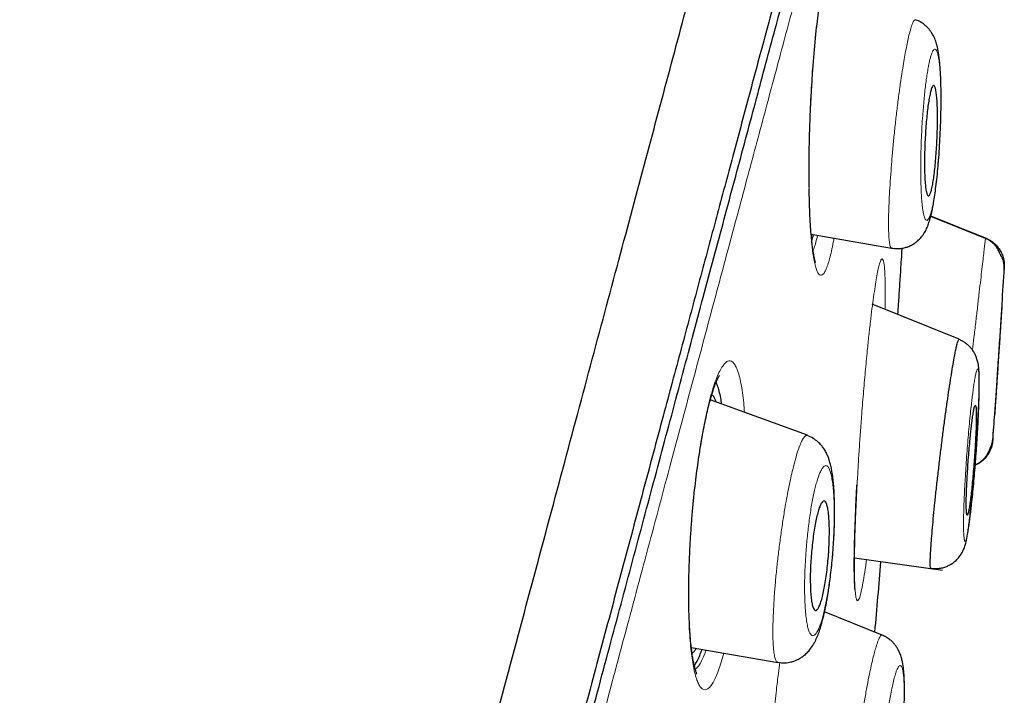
# Model space of a CAD drawing. Header units: millimetres. Extents: x 8 to 846, y 12 to 2113.
# Tile 513 of 515: x 819 to 836, y 1859 to 1870. Entities that reach past the tile are written whole.
import ezdxf

# ---------------------------------------------------------------- set-up
doc = ezdxf.new("R2010")
doc.units = ezdxf.units.MM

msp = doc.modelspace()

# ---------------------------------------------------------------- linework, layer by layer
at = {"color": 7, "linetype": 'Continuous', "lineweight": 30}
for p, q in [((835.317, 1866.644), (834.406, 1867.012)), ((832.415, 1866.718), (833.754, 1866.482)), ((834.879, 1864.967), (833.431, 1865.552)), ((832.352, 1863.37), (830.737, 1863.958)), ((833.134, 1861.33), (834.603, 1861.124)), ((833.596, 1860.047), (832.639, 1860.433)), ((830.421, 1859.842), (831.86, 1859.588))]:
    msp.add_line(p, q, dxfattribs=at)
at = {"color": 8, "linetype": 'Continuous', "lineweight": 0}
msp.add_line((834.408, 1867.02), (835.316, 1866.653), dxfattribs=at)
at = {"color": 8, "linetype": 'Continuous', "lineweight": 0, "flags": 128}
for points in [[(832.382, 1867.497), (832.383, 1867.49), (832.381, 1867.461)], [(833.179, 1862.54), (833.179, 1862.56), (833.178, 1862.562)], [(830.398, 1860.106), (830.399, 1860.087), (830.394, 1860.047)]]:
    msp.add_lwpolyline(points, dxfattribs=at)
at = {"color": 7, "linetype": 'Continuous', "lineweight": 30}
for radius, start, end in [(221.7, 356.42076, 356.57837), (221.7, 355.83524, 355.94748), (220, 354.96867, 355.27486)]:
    msp.add_arc((614.324, 1879.391), radius, start, end, dxfattribs=at)
for points, knots in [([(806.523, 1781.597), (806.671, 1782.151), (806.969, 1783.26), (807.441, 1785.022), (807.932, 1786.854), (808.442, 1788.759), (808.97, 1790.73), (809.515, 1792.765), (810.076, 1794.859), (810.652, 1797.008), (811.242, 1799.21), (811.845, 1801.459), (812.46, 1803.753), (813.085, 1806.086), (813.719, 1808.454), (814.362, 1810.852), (815.012, 1813.277), (815.667, 1815.722), (816.327, 1818.185), (816.99, 1820.66), (817.655, 1823.142), (818.321, 1825.628), (818.987, 1828.113), (819.651, 1830.591), (820.312, 1833.058), (820.969, 1835.51), (821.621, 1837.942), (822.266, 1840.349), (822.903, 1842.727), (823.531, 1845.072), (824.149, 1847.379), (824.756, 1849.643), (825.35, 1851.861), (825.931, 1854.028), (826.497, 1856.141), (827.047, 1858.195), (827.581, 1860.187), (828.097, 1862.114), (828.595, 1863.97), (829.073, 1865.754), (829.53, 1867.459), (829.965, 1869.085), (830.379, 1870.628), (830.769, 1872.085), (831.136, 1873.455), (831.479, 1874.735), (831.797, 1875.922), (832.09, 1877.013), (832.356, 1878.006), (832.595, 1878.898), (832.807, 1879.689), (832.991, 1880.377), (833.148, 1880.962), (833.276, 1881.442), (833.377, 1881.819), (833.448, 1882.083), (833.487, 1882.229), (833.493, 1882.249), (833.494, 1882.254)], [0, 0, 0, 0, 0.018042, 0.036084, 0.054125, 0.072166, 0.090206, 0.108247, 0.126288, 0.144329, 0.162369, 0.180411, 0.198454, 0.216495, 0.234536, 0.252576, 0.270617, 0.288657, 0.306697, 0.324738, 0.342779, 0.360821, 0.378863, 0.396905, 0.414946, 0.432988, 0.451029, 0.46907, 0.487111, 0.505152, 0.523194, 0.541236, 0.559277, 0.577318, 0.595359, 0.6134, 0.631441, 0.649482, 0.667522, 0.685564, 0.703605, 0.721646, 0.739687, 0.757729, 0.775771, 0.793813, 0.811856, 0.829898, 0.847941, 0.865983, 0.884024, 0.902063, 0.920103, 0.938143, 0.956182, 0.974222, 0.992264, 1, 1, 1, 1]), ([(834.323, 1879.997), (834.321, 1879.991), (834.318, 1879.981), (834.295, 1879.894), (834.259, 1879.756), (834.207, 1879.561), (834.14, 1879.311), (834.059, 1879.007), (833.966, 1878.659), (833.862, 1878.274), (833.75, 1877.858), (833.627, 1877.398), (833.492, 1876.896), (833.346, 1876.351), (833.183, 1875.743), (833.002, 1875.068), (832.802, 1874.322), (832.589, 1873.528), (832.364, 1872.687), (832.126, 1871.799), (831.875, 1870.862), (831.618, 1869.906), (831.358, 1868.935), (831.096, 1867.956), (830.824, 1866.942), (830.544, 1865.894), (830.253, 1864.811), (829.945, 1863.661), (829.619, 1862.443), (829.274, 1861.154), (828.919, 1859.829), (828.555, 1858.469), (828.182, 1857.073), (827.798, 1855.639), (827.415, 1854.212), (827.036, 1852.798), (826.663, 1851.406), (826.284, 1849.994), (825.9, 1848.564), (825.512, 1847.115), (825.107, 1845.604), (824.686, 1844.032), (824.248, 1842.398), (823.806, 1840.745), (823.359, 1839.075), (822.907, 1837.387), (822.449, 1835.679), (822, 1834.004), (821.561, 1832.367), (821.135, 1830.775), (820.707, 1829.182), (820.28, 1827.587), (819.851, 1825.989), (819.41, 1824.343), (818.957, 1822.652), (818.492, 1820.915), (818.028, 1819.181), (817.564, 1817.448), (817.101, 1815.717), (816.638, 1813.99), (816.191, 1812.32), (815.759, 1810.712), (815.345, 1809.167), (814.935, 1807.638), (814.529, 1806.125), (814.128, 1804.628), (813.719, 1803.102), (813.303, 1801.549), (812.881, 1799.973), (812.465, 1798.42), (812.055, 1796.89), (811.651, 1795.381), (811.255, 1793.901), (810.877, 1792.492), (810.52, 1791.158), (810.18, 1789.893), (809.849, 1788.658), (809.526, 1787.454), (809.211, 1786.279), (808.895, 1785.101), (808.58, 1783.923), (808.266, 1782.75), (807.963, 1781.617), (807.67, 1780.524), (807.388, 1779.47), (807.118, 1778.46), (806.867, 1777.524), (806.635, 1776.661), (806.421, 1775.864), (806.219, 1775.109), (806.027, 1774.395), (805.847, 1773.722), (805.673, 1773.071), (805.506, 1772.447), (805.347, 1771.856), (805.203, 1771.317), (805.073, 1770.83), (804.956, 1770.395), (804.854, 1770.014), (804.769, 1769.696), (804.699, 1769.436), (804.644, 1769.23), (804.601, 1769.069), (804.57, 1768.955), (804.552, 1768.888), (804.55, 1768.879), (804.549, 1768.875)], [0, 0, 0, 0, 0.010049, 0.020092, 0.030139, 0.040198, 0.050281, 0.060395, 0.070493, 0.079701, 0.088876, 0.098025, 0.107154, 0.116271, 0.125383, 0.135467, 0.145515, 0.155536, 0.165541, 0.175538, 0.185536, 0.195595, 0.204811, 0.214007, 0.223192, 0.232373, 0.241556, 0.25075, 0.260749, 0.270734, 0.280716, 0.290705, 0.300709, 0.310738, 0.320848, 0.330098, 0.339316, 0.34851, 0.357688, 0.366857, 0.376027, 0.385997, 0.395957, 0.405919, 0.415892, 0.425888, 0.435918, 0.446015, 0.455251, 0.464458, 0.473647, 0.482824, 0.491999, 0.501182, 0.511156, 0.521127, 0.531108, 0.541108, 0.55114, 0.561215, 0.5713, 0.580505, 0.589683, 0.598841, 0.607987, 0.617131, 0.62628, 0.636271, 0.646263, 0.656267, 0.666292, 0.676349, 0.686449, 0.696503, 0.705673, 0.714826, 0.723968, 0.733107, 0.742251, 0.751406, 0.761395, 0.771392, 0.781406, 0.791447, 0.801525, 0.811649, 0.821711, 0.830884, 0.84004, 0.849185, 0.858328, 0.867474, 0.876632, 0.886667, 0.896688, 0.906703, 0.916722, 0.926755, 0.936809, 0.946838, 0.956005, 0.965164, 0.974323, 0.983488, 0.992666, 1, 1, 1, 1]), ([(819.562, 1824.397), (819.743, 1825.071), (820.103, 1826.416), (820.643, 1828.43), (821.18, 1830.436), (821.716, 1832.436), (822.25, 1834.428), (822.771, 1836.371), (823.277, 1838.261), (823.769, 1840.096), (824.255, 1841.912), (824.737, 1843.711), (825.222, 1845.519), (825.707, 1847.331), (826.192, 1849.141), (826.669, 1850.92), (827.137, 1852.668), (827.597, 1854.384), (828.039, 1856.03), (828.46, 1857.605), (828.863, 1859.108), (829.254, 1860.568), (829.634, 1861.987), (830.008, 1863.383), (830.375, 1864.754), (830.734, 1866.093), (831.079, 1867.379), (831.409, 1868.611), (831.725, 1869.787), (832.018, 1870.883), (832.29, 1871.899), (832.541, 1872.836), (832.777, 1873.716), (832.996, 1874.537), (833.204, 1875.311), (833.398, 1876.033), (833.576, 1876.699), (833.737, 1877.296), (833.879, 1877.824), (834.002, 1878.282), (834.104, 1878.662), (834.185, 1878.966), (834.246, 1879.198), (834.291, 1879.367), (834.316, 1879.46), (834.326, 1879.5), (834.323, 1879.489), (834.323, 1879.488)], [0, 0, 0, 0, 0.0233486, 0.0466391, 0.069907, 0.0931883, 0.1165184, 0.1399063, 0.1619223, 0.1839186, 0.2059244, 0.2279687, 0.2500803, 0.2732754, 0.2964637, 0.3196781, 0.3429516, 0.3663165, 0.3897571, 0.4118126, 0.4338393, 0.4558631, 0.4779103, 0.5000069, 0.5231727, 0.5463508, 0.5695709, 0.5928625, 0.6162553, 0.6396784, 0.6616968, 0.6836915, 0.7056871, 0.7277083, 0.7497798, 0.7729355, 0.7961264, 0.8193817, 0.8427306, 0.8662021, 0.8897118, 0.9117683, 0.9337532, 0.9556909, 0.9776061, 0.9995236, 1, 1, 1, 1]), ([(832.382, 1867.497), (832.381, 1867.581), (832.379, 1867.748), (832.381, 1868.009), (832.386, 1868.268), (832.394, 1868.525), (832.403, 1868.775), (832.415, 1869.017), (832.429, 1869.248), (832.445, 1869.49), (832.465, 1869.738), (832.488, 1869.985), (832.512, 1870.207), (832.536, 1870.404), (832.559, 1870.577), (832.581, 1870.726), (832.602, 1870.853), (832.622, 1870.962), (832.644, 1871.067), (832.666, 1871.164), (832.685, 1871.232), (832.698, 1871.272), (832.706, 1871.296), (832.712, 1871.313), (832.718, 1871.326), (832.717, 1871.325), (832.716, 1871.325)], [0, 0, 0, 0, 0.058336, 0.114968, 0.169865, 0.222975, 0.274244, 0.323631, 0.371118, 0.416712, 0.474623, 0.529414, 0.581078, 0.629578, 0.674873, 0.716936, 0.755757, 0.791348, 0.824789, 0.872299, 0.916595, 0.937518, 0.957629, 0.976936, 0.995789, 1, 1, 1, 1]), ([(833.754, 1866.483), (833.781, 1866.48), (833.833, 1866.473), (833.909, 1866.478), (833.978, 1866.491), (834.043, 1866.513), (834.1, 1866.541), (834.15, 1866.574), (834.197, 1866.611), (834.241, 1866.656), (834.289, 1866.718), (834.33, 1866.791), (834.363, 1866.868), (834.387, 1866.943), (834.406, 1867.013), (834.421, 1867.075), (834.437, 1867.151), (834.454, 1867.246), (834.473, 1867.366), (834.492, 1867.507), (834.511, 1867.669), (834.528, 1867.848), (834.543, 1868.042), (834.557, 1868.248), (834.566, 1868.438), (834.572, 1868.608), (834.576, 1868.752), (834.578, 1868.908), (834.577, 1869.063), (834.575, 1869.209), (834.571, 1869.325), (834.566, 1869.419), (834.56, 1869.508), (834.552, 1869.597), (834.542, 1869.683), (834.529, 1869.766), (834.512, 1869.846), (834.49, 1869.924), (834.458, 1870.004), (834.42, 1870.069), (834.387, 1870.114), (834.355, 1870.151), (834.309, 1870.195), (834.246, 1870.244), (834.185, 1870.27), (834.154, 1870.283)], [0, 0, 0, 0, 0.015841, 0.030808, 0.044583, 0.056919, 0.070847, 0.082256, 0.093065, 0.108538, 0.123321, 0.147928, 0.17353, 0.197892, 0.219374, 0.23899, 0.260021, 0.287702, 0.318049, 0.35099, 0.38547, 0.421226, 0.458316, 0.496779, 0.536663, 0.564092, 0.592058, 0.618985, 0.655335, 0.686923, 0.713788, 0.735951, 0.75663, 0.782791, 0.807649, 0.83332, 0.85935, 0.885556, 0.911844, 0.927692, 0.94105, 0.951869, 0.960857, 0.979744, 1, 1, 1, 1]), ([(834.302, 1867.982), (834.303, 1868.044), (834.305, 1868.155), (834.313, 1868.323), (834.322, 1868.474), (834.334, 1868.619), (834.348, 1868.754), (834.363, 1868.875), (834.38, 1868.981), (834.397, 1869.068), (834.415, 1869.135), (834.433, 1869.177), (834.451, 1869.194), (834.468, 1869.184), (834.483, 1869.148), (834.495, 1869.084), (834.506, 1868.996), (834.513, 1868.887), (834.517, 1868.759), (834.519, 1868.618), (834.516, 1868.468), (834.511, 1868.314), (834.503, 1868.16), (834.493, 1868.01), (834.48, 1867.869), (834.466, 1867.739), (834.45, 1867.623), (834.433, 1867.524), (834.415, 1867.444), (834.397, 1867.387), (834.379, 1867.354), (834.362, 1867.347), (834.346, 1867.367), (834.332, 1867.414), (834.32, 1867.487), (834.31, 1867.583), (834.304, 1867.7), (834.301, 1867.834), (834.302, 1867.933), (834.302, 1867.982)], [0, 0, 0, 0, 0.033628, 0.060335, 0.08704, 0.113097, 0.139152, 0.164893, 0.190632, 0.216527, 0.242421, 0.268899, 0.295378, 0.322625, 0.349875, 0.37772, 0.405569, 0.433554, 0.461541, 0.48916, 0.516779, 0.543714, 0.570648, 0.596881, 0.623112, 0.648907, 0.674699, 0.700497, 0.726294, 0.752556, 0.778819, 0.805825, 0.832836, 0.860531, 0.888231, 0.916177, 0.944125, 0.972062, 1, 1, 1, 1]), ([(832.488, 1866.247), (832.488, 1866.246), (832.489, 1866.245), (832.486, 1866.252), (832.483, 1866.261), (832.478, 1866.277), (832.472, 1866.301), (832.464, 1866.338), (832.454, 1866.391), (832.442, 1866.465), (832.43, 1866.562), (832.418, 1866.685), (832.406, 1866.837), (832.396, 1866.999), (832.389, 1867.164), (832.385, 1867.313), (832.383, 1867.419), (832.382, 1867.469)], [0, 0, 0, 0, 0.005036, 0.024164, 0.048519, 0.078599, 0.121448, 0.172403, 0.240247, 0.31878, 0.408109, 0.508295, 0.619317, 0.741036, 0.828017, 0.919525, 1, 1, 1, 1]), ([(832.426, 1866.602), (832.426, 1866.602), (832.435, 1866.632), (832.444, 1866.672), (832.453, 1866.711)], [0, 0, 0, 0, 0.002547, 1, 1, 1, 1]), ([(835.316, 1866.653), (835.339, 1866.642), (835.385, 1866.621), (835.448, 1866.576), (835.506, 1866.521), (835.554, 1866.457), (835.591, 1866.386), (835.616, 1866.311), (835.63, 1866.235), (835.629, 1866.184), (835.628, 1866.159)], [0, 0, 0, 0, 0.119672, 0.243799, 0.371083, 0.500005, 0.628927, 0.756208, 0.880332, 1, 1, 1, 1]), ([(835.627, 1866.132), (835.627, 1866.154), (835.628, 1866.194), (835.62, 1866.249), (835.608, 1866.291), (835.596, 1866.322), (835.587, 1866.338), (835.582, 1866.342), (835.577, 1866.351), (835.574, 1866.356), (835.571, 1866.362), (835.566, 1866.371), (835.558, 1866.388), (835.548, 1866.412), (835.534, 1866.442), (835.52, 1866.471), (835.498, 1866.507), (835.466, 1866.545), (835.425, 1866.582), (835.375, 1866.618), (835.336, 1866.635), (835.316, 1866.644)], [0, 0, 0, 0, 0.084891, 0.158275, 0.219751, 0.270502, 0.313913, 0.350215, 0.363969, 0.370335, 0.376679, 0.390286, 0.406623, 0.451311, 0.515332, 0.598583, 0.680912, 0.759142, 0.836495, 0.915983, 1, 1, 1, 1]), ([(833.859, 1865.379), (833.863, 1865.438), (833.873, 1865.592), (833.889, 1865.839), (833.909, 1866.145), (833.923, 1866.364), (833.93, 1866.478), (833.931, 1866.483)], [0, 0, 0, 0, 0.152683, 0.400752, 0.651713, 0.984866, 1, 1, 1, 1]), ([(835.628, 1866.159), (835.628, 1866.158), (835.628, 1866.155), (835.627, 1866.136), (835.626, 1866.13)], [0, 0, 0, 0, 0.700626, 1, 1, 1, 1]), ([(835.626, 1866.13), (835.627, 1866.136), (835.628, 1866.155), (835.628, 1866.158), (835.628, 1866.159)], [0, 0, 0, 0, 0.299123, 1, 1, 1, 1]), ([(835.591, 1865.55), (835.591, 1865.551), (835.591, 1865.555), (835.59, 1865.539), (835.588, 1865.502), (835.584, 1865.439), (835.58, 1865.38), (835.578, 1865.35)], [0, 0, 0, 0, 0.013234, 0.256393, 0.506739, 0.749861, 1, 1, 1, 1]), ([(835.578, 1865.35), (835.576, 1865.328), (835.573, 1865.283), (835.567, 1865.193), (835.559, 1865.076), (835.55, 1864.932), (835.54, 1864.778), (835.529, 1864.622), (835.519, 1864.466), (835.509, 1864.318), (835.5, 1864.177), (835.491, 1864.052), (835.484, 1863.942), (835.478, 1863.853), (835.473, 1863.783), (835.47, 1863.74), (835.469, 1863.719), (835.469, 1863.722), (835.469, 1863.723)], [0, 0, 0, 0, 0.0449235, 0.090412, 0.1595478, 0.2307429, 0.2998329, 0.3709253, 0.4391898, 0.5093814, 0.5764277, 0.64534, 0.7112968, 0.7790951, 0.8445382, 0.9118438, 0.9775711, 1, 1, 1, 1]), ([(834.41, 1861.16), (834.408, 1861.16), (834.402, 1861.158), (834.398, 1861.189), (834.396, 1861.243), (834.398, 1861.31), (834.401, 1861.395), (834.408, 1861.506), (834.419, 1861.65), (834.434, 1861.83), (834.452, 1862.03), (834.474, 1862.248), (834.498, 1862.48), (834.526, 1862.721), (834.555, 1862.967), (834.585, 1863.214), (834.616, 1863.459), (834.648, 1863.698), (834.679, 1863.926), (834.711, 1864.14), (834.741, 1864.336), (834.769, 1864.512), (834.794, 1864.65), (834.814, 1864.756), (834.83, 1864.833), (834.845, 1864.893), (834.859, 1864.939), (834.87, 1864.965), (834.875, 1864.961), (834.876, 1864.96)], [0, 0, 0, 0, 0.024037, 0.06587, 0.097031, 0.128177, 0.159404, 0.190703, 0.232479, 0.274233, 0.315884, 0.357405, 0.398856, 0.440285, 0.481687, 0.523033, 0.564306, 0.605538, 0.646851, 0.68827, 0.729757, 0.771259, 0.812752, 0.843896, 0.875062, 0.906257, 0.937473, 0.979058, 1, 1, 1, 1]), ([(834.409, 1861.156), (834.437, 1861.154), (834.492, 1861.149), (834.57, 1861.158), (834.638, 1861.175), (834.695, 1861.199), (834.742, 1861.224), (834.792, 1861.257), (834.844, 1861.303), (834.892, 1861.361), (834.927, 1861.417), (834.951, 1861.466), (834.968, 1861.511), (834.978, 1861.544), (834.988, 1861.58), (835, 1861.629), (835.014, 1861.7), (835.029, 1861.795), (835.044, 1861.908), (835.06, 1862.037), (835.076, 1862.184), (835.092, 1862.34), (835.106, 1862.492), (835.118, 1862.635), (835.129, 1862.765), (835.137, 1862.88), (835.145, 1862.979), (835.15, 1863.06), (835.155, 1863.125), (835.158, 1863.172), (835.16, 1863.205), (835.162, 1863.234), (835.165, 1863.274), (835.169, 1863.332), (835.175, 1863.41), (835.182, 1863.505), (835.189, 1863.616), (835.196, 1863.741), (835.203, 1863.874), (835.209, 1864.006), (835.212, 1864.127), (835.213, 1864.239), (835.212, 1864.338), (835.209, 1864.423), (835.204, 1864.491), (835.196, 1864.553), (835.184, 1864.607), (835.169, 1864.656), (835.153, 1864.697), (835.136, 1864.732), (835.114, 1864.768), (835.094, 1864.797), (835.067, 1864.831), (835.031, 1864.867), (834.989, 1864.902), (834.937, 1864.937), (834.898, 1864.954), (834.877, 1864.964)], [0, 0, 0, 0, 0.015342, 0.02968, 0.042642, 0.053951, 0.063431, 0.071448, 0.08732, 0.103563, 0.119065, 0.132108, 0.143058, 0.157031, 0.173556, 0.1939, 0.222819, 0.257151, 0.28685, 0.319818, 0.355091, 0.388034, 0.41806, 0.445138, 0.469127, 0.490003, 0.507781, 0.522466, 0.534056, 0.542549, 0.547947, 0.551742, 0.55886, 0.569671, 0.584148, 0.602252, 0.623946, 0.649195, 0.677981, 0.710092, 0.741657, 0.771141, 0.803904, 0.833963, 0.861167, 0.884308, 0.903718, 0.914246, 0.923383, 0.937404, 0.941335, 0.94766, 0.956827, 0.965528, 0.975716, 0.987267, 1, 1, 1, 1]), ([(830.398, 1860.105), (830.394, 1860.159), (830.388, 1860.265), (830.382, 1860.436), (830.378, 1860.64), (830.379, 1860.878), (830.384, 1861.149), (830.395, 1861.418), (830.409, 1861.681), (830.427, 1861.935), (830.447, 1862.178), (830.47, 1862.408), (830.495, 1862.624), (830.521, 1862.825), (830.55, 1863.029), (830.582, 1863.231), (830.616, 1863.425), (830.649, 1863.592), (830.681, 1863.738), (830.711, 1863.865), (830.745, 1863.992), (830.782, 1864.113), (830.82, 1864.219), (830.854, 1864.299), (830.874, 1864.338), (830.884, 1864.355), (830.887, 1864.36), (830.891, 1864.366), (830.892, 1864.368), (830.892, 1864.367), (830.892, 1864.367)], [0, 0, 0, 0, 0.039836, 0.078827, 0.116965, 0.172516, 0.226031, 0.277443, 0.326711, 0.373833, 0.418857, 0.461895, 0.502955, 0.542016, 0.579053, 0.625239, 0.667755, 0.706593, 0.742333, 0.77649, 0.809145, 0.855192, 0.897773, 0.936904, 0.972236, 0.978834, 0.985277, 0.991565, 0.999402, 1, 1, 1, 1]), ([(830.928, 1863.889), (830.922, 1863.924), (830.91, 1864.005), (830.886, 1864.107), (830.86, 1864.194), (830.841, 1864.231), (830.833, 1864.247)], [0, 0, 0, 0, 0.215843, 0.505279, 0.790328, 1, 1, 1, 1]), ([(830.761, 1864.042), (830.766, 1864.04), (830.784, 1864.03), (830.808, 1863.992), (830.825, 1863.941), (830.83, 1863.924)], [0, 0, 0, 0, 0.162833, 0.717352, 1, 1, 1, 1]), ([(835.078, 1863.486), (835.075, 1863.458), (835.069, 1863.402), (835.058, 1863.293), (835.046, 1863.16), (835.033, 1863.004), (835.022, 1862.846), (835.013, 1862.693), (835.005, 1862.548), (834.999, 1862.415), (834.996, 1862.299), (834.995, 1862.201), (834.997, 1862.125), (835.001, 1862.071), (835.006, 1862.041), (835.014, 1862.036), (835.024, 1862.057), (835.035, 1862.102), (835.048, 1862.172), (835.061, 1862.265), (835.075, 1862.377), (835.09, 1862.508), (835.104, 1862.652), (835.117, 1862.805), (835.13, 1862.962), (835.14, 1863.119), (835.149, 1863.269), (835.156, 1863.41), (835.161, 1863.537), (835.163, 1863.647), (835.163, 1863.737), (835.161, 1863.805), (835.156, 1863.849), (835.149, 1863.87), (835.141, 1863.865), (835.13, 1863.835), (835.119, 1863.78), (835.106, 1863.703), (835.092, 1863.605), (835.083, 1863.526), (835.078, 1863.486)], [0, 0, 0, 0, 0.017774, 0.035548, 0.063134, 0.090722, 0.118279, 0.145837, 0.173055, 0.200273, 0.227001, 0.253728, 0.280023, 0.306316, 0.332413, 0.358508, 0.384728, 0.410948, 0.43757, 0.464194, 0.491329, 0.518466, 0.545988, 0.573512, 0.601116, 0.628721, 0.656072, 0.683423, 0.710309, 0.737193, 0.763604, 0.790014, 0.816138, 0.842261, 0.868406, 0.89455, 0.920919, 0.947288, 0.973643, 1, 1, 1, 1]), ([(831.861, 1859.593), (831.901, 1859.588), (831.973, 1859.58), (832.064, 1859.594), (832.124, 1859.611), (832.161, 1859.625), (832.193, 1859.64), (832.227, 1859.658), (832.272, 1859.686), (832.323, 1859.727), (832.388, 1859.792), (832.447, 1859.876), (832.491, 1859.959), (832.53, 1860.048), (832.561, 1860.138), (832.587, 1860.223), (832.609, 1860.305), (832.628, 1860.382), (832.643, 1860.452), (832.657, 1860.518), (832.67, 1860.584), (832.684, 1860.66), (832.699, 1860.749), (832.715, 1860.856), (832.732, 1860.982), (832.749, 1861.127), (832.766, 1861.291), (832.781, 1861.463), (832.792, 1861.629), (832.799, 1861.775), (832.803, 1861.898), (832.805, 1861.998), (832.806, 1862.072), (832.806, 1862.124), (832.806, 1862.159), (832.805, 1862.194), (832.805, 1862.239), (832.803, 1862.299), (832.8, 1862.375), (832.796, 1862.455), (832.79, 1862.538), (832.783, 1862.614), (832.774, 1862.684), (832.765, 1862.753), (832.751, 1862.826), (832.734, 1862.9), (832.714, 1862.967), (832.692, 1863.026), (832.664, 1863.087), (832.629, 1863.146), (832.584, 1863.205), (832.526, 1863.264), (832.448, 1863.324), (832.384, 1863.351), (832.35, 1863.366)], [0, 0, 0, 0, 0.024847, 0.045135, 0.055665, 0.063612, 0.069044, 0.0782, 0.09065, 0.106327, 0.124826, 0.154481, 0.183884, 0.211537, 0.237152, 0.260921, 0.282543, 0.301651, 0.318306, 0.332567, 0.347797, 0.363815, 0.382844, 0.404874, 0.429886, 0.457883, 0.488892, 0.522715, 0.554557, 0.582485, 0.606495, 0.626582, 0.64268, 0.65213, 0.659341, 0.665291, 0.674611, 0.687914, 0.705216, 0.72575, 0.744848, 0.766885, 0.784997, 0.801914, 0.822985, 0.847037, 0.868196, 0.885834, 0.902454, 0.920923, 0.936399, 0.954745, 0.976075, 1, 1, 1, 1]), ([(835.438, 1863.29), (835.434, 1863.258), (835.425, 1863.191), (835.387, 1863.096), (835.329, 1863.006), (835.251, 1862.932), (835.184, 1862.885), (835.144, 1862.871), (835.136, 1862.869)], [0, 0, 0, 0, 0.178303, 0.367083, 0.563001, 0.761835, 0.958976, 1, 1, 1, 1]), ([(835.137, 1862.875), (835.143, 1862.878), (835.165, 1862.886), (835.198, 1862.905), (835.236, 1862.93), (835.269, 1862.958), (835.299, 1862.989), (835.327, 1863.024), (835.351, 1863.062), (835.369, 1863.099), (835.388, 1863.139), (835.401, 1863.17), (835.41, 1863.192), (835.418, 1863.214), (835.427, 1863.243), (835.436, 1863.279), (835.438, 1863.303), (835.44, 1863.316)], [0, 0, 0, 0, 0.0316645, 0.1075713, 0.1709223, 0.2370252, 0.3108755, 0.395041, 0.4908348, 0.5938958, 0.6791018, 0.7162469, 0.7515692, 0.7866633, 0.8230156, 0.9037694, 1, 1, 1, 1]), ([(835.44, 1863.315), (835.439, 1863.308), (835.438, 1863.292), (835.438, 1863.291), (835.438, 1863.29)], [0, 0, 0, 0, 0.4797651, 1, 1, 1, 1]), ([(835.438, 1863.29), (835.438, 1863.291), (835.438, 1863.292), (835.439, 1863.308), (835.44, 1863.315)], [0, 0, 0, 0, 0.521606, 1, 1, 1, 1]), ([(833.146, 1860.795), (833.146, 1860.795), (833.149, 1860.79), (833.145, 1860.808), (833.144, 1860.828), (833.141, 1860.867), (833.138, 1860.919), (833.135, 1860.985), (833.134, 1861.064), (833.133, 1861.163), (833.133, 1861.285), (833.135, 1861.421), (833.138, 1861.571), (833.142, 1861.731), (833.149, 1861.911), (833.156, 1862.109), (833.166, 1862.322), (833.174, 1862.473), (833.178, 1862.547)], [0, 0, 0, 0, 0.006487, 0.044229, 0.090139, 0.144258, 0.206581, 0.262326, 0.323275, 0.389529, 0.461201, 0.538365, 0.606894, 0.679247, 0.755373, 0.835189, 0.918579, 1, 1, 1, 1]), ([(832.402, 1860.89), (832.401, 1860.946), (832.4, 1861.047), (832.406, 1861.208), (832.416, 1861.359), (832.429, 1861.509), (832.446, 1861.655), (832.465, 1861.793), (832.487, 1861.919), (832.512, 1862.031), (832.538, 1862.127), (832.564, 1862.201), (832.591, 1862.253), (832.617, 1862.279), (832.642, 1862.279), (832.664, 1862.25), (832.684, 1862.196), (832.699, 1862.116), (832.71, 1862.014), (832.717, 1861.894), (832.719, 1861.76), (832.716, 1861.615), (832.71, 1861.466), (832.699, 1861.314), (832.684, 1861.165), (832.666, 1861.022), (832.645, 1860.888), (832.622, 1860.767), (832.597, 1860.661), (832.571, 1860.573), (832.544, 1860.507), (832.518, 1860.465), (832.492, 1860.448), (832.468, 1860.46), (832.447, 1860.498), (832.429, 1860.562), (832.415, 1860.651), (832.406, 1860.76), (832.403, 1860.847), (832.402, 1860.89)], [0, 0, 0, 0, 0.033628, 0.060335, 0.08704, 0.113097, 0.139152, 0.164893, 0.190632, 0.216527, 0.242421, 0.268899, 0.295378, 0.322625, 0.349875, 0.37772, 0.405569, 0.433554, 0.461541, 0.48916, 0.516779, 0.543714, 0.570648, 0.596881, 0.623112, 0.648907, 0.674699, 0.700497, 0.726294, 0.752556, 0.778819, 0.805825, 0.832836, 0.860531, 0.888231, 0.916177, 0.944125, 0.972062, 1, 1, 1, 1]), ([(830.51, 1859.404), (830.51, 1859.403), (830.512, 1859.402), (830.506, 1859.416), (830.499, 1859.437), (830.49, 1859.465), (830.482, 1859.494), (830.473, 1859.529), (830.463, 1859.573), (830.451, 1859.634), (830.437, 1859.715), (830.423, 1859.819), (830.409, 1859.948), (830.402, 1860.051), (830.398, 1860.105)], [0, 0, 0, 0, 0.021133, 0.108968, 0.189692, 0.263375, 0.313927, 0.364902, 0.430802, 0.512763, 0.610782, 0.724785, 0.854609, 1, 1, 1, 1]), ([(833.063, 1856.251), (833.087, 1856.249), (833.134, 1856.244), (833.201, 1856.249), (833.259, 1856.26), (833.31, 1856.276), (833.352, 1856.294), (833.388, 1856.312), (833.424, 1856.334), (833.465, 1856.364), (833.51, 1856.405), (833.55, 1856.451), (833.594, 1856.513), (833.63, 1856.581), (833.662, 1856.657), (833.685, 1856.723), (833.706, 1856.794), (833.73, 1856.883), (833.756, 1856.997), (833.783, 1857.135), (833.81, 1857.292), (833.837, 1857.462), (833.861, 1857.643), (833.884, 1857.832), (833.905, 1858.028), (833.923, 1858.225), (833.938, 1858.415), (833.949, 1858.592), (833.958, 1858.753), (833.964, 1858.897), (833.968, 1859.023), (833.969, 1859.134), (833.967, 1859.246), (833.963, 1859.358), (833.953, 1859.48), (833.94, 1859.578), (833.918, 1859.669), (833.896, 1859.736), (833.873, 1859.786), (833.853, 1859.822), (833.834, 1859.853), (833.808, 1859.889), (833.771, 1859.93), (833.725, 1859.973), (833.666, 1860.015), (833.619, 1860.036), (833.595, 1860.047)], [0, 0, 0, 0, 0.014255, 0.027232, 0.038657, 0.048323, 0.058249, 0.065076, 0.071993, 0.083835, 0.097444, 0.111717, 0.125811, 0.154033, 0.178681, 0.199514, 0.223394, 0.251579, 0.284088, 0.319488, 0.355045, 0.390778, 0.42675, 0.463018, 0.499651, 0.536487, 0.571977, 0.605852, 0.638098, 0.668697, 0.697638, 0.725233, 0.752007, 0.786611, 0.822504, 0.862522, 0.88382, 0.905834, 0.923241, 0.929571, 0.93592, 0.946147, 0.956482, 0.969023, 0.983613, 1, 1, 1, 1]), ([(830.504, 1859.827), (830.495, 1859.813), (830.473, 1859.779), (830.449, 1859.754), (830.435, 1859.751), (830.433, 1859.75)], [0, 0, 0, 0, 0.384282, 0.901972, 1, 1, 1, 1]), ([(830.471, 1859.537), (830.481, 1859.549), (830.503, 1859.58), (830.54, 1859.655), (830.574, 1859.733), (830.593, 1859.792), (830.599, 1859.81)], [0, 0, 0, 0, 0.221272, 0.543294, 0.859635, 1, 1, 1, 1])]:
    msp.add_open_spline(points, degree=3, knots=knots, dxfattribs=at)
at = {"color": 8, "linetype": 'Continuous', "lineweight": 0}
for points, knots in [([(834.322, 1878.739), (834.321, 1878.733), (834.317, 1878.719), (834.287, 1878.606), (834.239, 1878.425), (834.17, 1878.169), (834.083, 1877.841), (833.978, 1877.449), (833.856, 1876.998), (833.721, 1876.493), (833.569, 1875.928), (833.401, 1875.301), (833.213, 1874.599), (833.004, 1873.82), (832.774, 1872.961), (832.527, 1872.037), (832.263, 1871.049), (831.98, 1869.995), (831.687, 1868.899), (831.383, 1867.766), (831.071, 1866.605), (830.747, 1865.397), (830.411, 1864.141), (830.055, 1862.811), (829.678, 1861.407), (829.281, 1859.925), (828.872, 1858.396), (828.45, 1856.82), (828.015, 1855.195), (827.577, 1853.558), (827.136, 1851.917), (826.697, 1850.279), (826.251, 1848.615), (825.798, 1846.924), (825.327, 1845.166), (824.838, 1843.343), (824.333, 1841.455), (823.822, 1839.547), (823.305, 1837.619), (822.783, 1835.672), (822.267, 1833.747), (821.759, 1831.849), (821.259, 1829.983), (820.757, 1828.11), (820.254, 1826.231), (819.917, 1824.976), (819.749, 1824.347)], [0, 0, 0, 0, 0.023168, 0.046434, 0.069701, 0.092999, 0.116356, 0.139848, 0.161958, 0.183993, 0.205976, 0.227934, 0.249889, 0.273172, 0.296404, 0.319615, 0.342835, 0.366091, 0.38956, 0.411691, 0.433739, 0.45573, 0.477689, 0.499641, 0.522949, 0.546219, 0.569484, 0.592773, 0.616117, 0.639599, 0.66169, 0.683697, 0.705646, 0.727565, 0.749482, 0.772959, 0.796364, 0.819731, 0.843097, 0.866494, 0.889919, 0.911946, 0.933938, 0.955924, 0.977935, 1, 1, 1, 1]), ([(832.381, 1867.461), (832.38, 1867.543), (832.378, 1867.705), (832.38, 1867.964), (832.385, 1868.232), (832.393, 1868.507), (832.404, 1868.785), (832.418, 1869.062), (832.434, 1869.335), (832.454, 1869.604), (832.476, 1869.865), (832.501, 1870.115), (832.528, 1870.353), (832.557, 1870.578), (832.588, 1870.785), (832.619, 1870.97), (832.652, 1871.131), (832.684, 1871.267), (832.718, 1871.377), (832.751, 1871.461), (832.784, 1871.516), (832.816, 1871.543), (832.846, 1871.542), (832.876, 1871.513), (832.903, 1871.456), (832.928, 1871.372), (832.951, 1871.262), (832.971, 1871.127), (832.988, 1870.966), (833, 1870.824), (833.006, 1870.729), (833.007, 1870.702)], [0, 0, 0, 0, 0.035238, 0.070286, 0.105492, 0.141202, 0.176786, 0.211871, 0.246807, 0.281945, 0.317075, 0.351993, 0.387078, 0.422707, 0.458487, 0.493608, 0.528461, 0.563445, 0.598502, 0.633406, 0.668549, 0.704317, 0.739843, 0.774918, 0.809916, 0.84521, 0.880226, 0.91514, 0.950309, 0.986081, 1, 1, 1, 1]), ([(833.754, 1866.485), (833.753, 1866.485), (833.747, 1866.483), (833.738, 1866.499), (833.725, 1866.536), (833.714, 1866.603), (833.706, 1866.706), (833.703, 1866.838), (833.703, 1866.996), (833.709, 1867.178), (833.718, 1867.379), (833.731, 1867.596), (833.748, 1867.826), (833.767, 1868.065), (833.79, 1868.31), (833.816, 1868.556), (833.844, 1868.801), (833.875, 1869.04), (833.906, 1869.268), (833.936, 1869.464), (833.963, 1869.628), (833.988, 1869.764), (834.012, 1869.886), (834.038, 1870.006), (834.066, 1870.116), (834.095, 1870.207), (834.121, 1870.264), (834.141, 1870.288), (834.15, 1870.281), (834.154, 1870.279)], [0, 0, 0, 0, 0.005835, 0.037138, 0.068507, 0.110343, 0.152101, 0.193699, 0.235143, 0.276513, 0.317839, 0.359114, 0.400316, 0.441447, 0.482586, 0.523843, 0.565194, 0.606583, 0.647968, 0.689351, 0.720443, 0.751611, 0.782844, 0.814106, 0.85573, 0.897182, 0.938369, 0.979429, 1, 1, 1, 1]), ([(834.542, 1868.051), (834.546, 1868.112), (834.554, 1868.234), (834.563, 1868.419), (834.57, 1868.604), (834.574, 1868.784), (834.575, 1868.957), (834.573, 1869.119), (834.569, 1869.269), (834.562, 1869.405), (834.552, 1869.524), (834.54, 1869.625), (834.525, 1869.704), (834.508, 1869.759), (834.49, 1869.791), (834.47, 1869.798), (834.45, 1869.783), (834.432, 1869.751), (834.415, 1869.709), (834.399, 1869.654), (834.382, 1869.586), (834.366, 1869.505), (834.35, 1869.413), (834.335, 1869.31), (834.32, 1869.199), (834.306, 1869.08), (834.293, 1868.955), (834.282, 1868.825), (834.27, 1868.676), (834.259, 1868.508), (834.25, 1868.323), (834.243, 1868.137), (834.239, 1867.956), (834.238, 1867.784), (834.24, 1867.621), (834.244, 1867.471), (834.251, 1867.336), (834.261, 1867.216), (834.273, 1867.115), (834.288, 1867.036), (834.305, 1866.981), (834.323, 1866.949), (834.343, 1866.942), (834.362, 1866.958), (834.381, 1866.99), (834.397, 1867.032), (834.414, 1867.088), (834.43, 1867.156), (834.447, 1867.236), (834.463, 1867.328), (834.478, 1867.43), (834.493, 1867.542), (834.507, 1867.661), (834.52, 1867.786), (834.532, 1867.916), (834.538, 1868.007), (834.542, 1868.051)], [0, 0, 0, 0, 0.0207256, 0.0416646, 0.0624653, 0.0835405, 0.1042446, 0.1249186, 0.1457489, 0.1664731, 0.1874206, 0.2085495, 0.2292581, 0.2499116, 0.2706638, 0.291379, 0.3124241, 0.3283179, 0.3439145, 0.3593819, 0.3748922, 0.3903463, 0.4061265, 0.4217444, 0.4373571, 0.4531859, 0.4687738, 0.4842778, 0.4998579, 0.5206327, 0.5414025, 0.562507, 0.5835141, 0.6042412, 0.6250277, 0.6457214, 0.6667103, 0.687516, 0.7087366, 0.7294508, 0.7500268, 0.770826, 0.7915489, 0.8125616, 0.8284287, 0.8440204, 0.8595049, 0.8750539, 0.8904858, 0.9059384, 0.9215736, 0.9375474, 0.9531754, 0.9687604, 0.9844848, 1, 1, 1, 1]), ([(832.796, 1866.651), (832.792, 1866.629), (832.778, 1866.549), (832.754, 1866.433), (832.723, 1866.305), (832.691, 1866.2), (832.66, 1866.12), (832.629, 1866.064), (832.599, 1866.034), (832.57, 1866.028), (832.542, 1866.047), (832.516, 1866.091), (832.492, 1866.16), (832.469, 1866.252), (832.449, 1866.367), (832.431, 1866.505), (832.416, 1866.664), (832.403, 1866.84), (832.393, 1867.032), (832.385, 1867.238), (832.382, 1867.387), (832.381, 1867.461)], [0, 0, 0, 0, 0.021035, 0.074928, 0.128807, 0.183096, 0.237141, 0.291485, 0.346665, 0.401544, 0.455815, 0.50999, 0.564579, 0.618646, 0.672652, 0.727092, 0.782451, 0.837247, 0.891465, 0.945563, 1, 1, 1, 1]), ([(832.446, 1866.443), (832.453, 1866.458), (832.469, 1866.495), (832.493, 1866.581), (832.512, 1866.653), (832.521, 1866.698), (832.521, 1866.699)], [0, 0, 0, 0, 0.251653, 0.62183, 0.991788, 1, 1, 1, 1]), ([(835.1, 1864.788), (835.108, 1864.858), (835.126, 1865.011), (835.153, 1865.243), (835.181, 1865.478), (835.206, 1865.701), (835.231, 1865.909), (835.252, 1866.097), (835.271, 1866.262), (835.287, 1866.399), (835.3, 1866.509), (835.309, 1866.588), (835.314, 1866.633), (835.315, 1866.639), (835.315, 1866.641)], [0, 0, 0, 0, 0.076318, 0.165634, 0.255136, 0.344681, 0.434106, 0.523311, 0.612491, 0.701962, 0.791625, 0.881229, 0.970477, 1, 1, 1, 1]), ([(833.179, 1862.54), (833.185, 1862.632), (833.195, 1862.815), (833.212, 1863.099), (833.232, 1863.386), (833.255, 1863.708), (833.283, 1864.058), (833.316, 1864.429), (833.347, 1864.753), (833.375, 1865.03), (833.401, 1865.263), (833.428, 1865.478), (833.454, 1865.674), (833.479, 1865.847), (833.503, 1865.995), (833.526, 1866.115), (833.548, 1866.207), (833.568, 1866.27), (833.586, 1866.303), (833.603, 1866.306), (833.617, 1866.278), (833.628, 1866.222), (833.638, 1866.138), (833.644, 1866.026), (833.648, 1865.888), (833.65, 1865.724), (833.649, 1865.582), (833.647, 1865.489), (833.646, 1865.465)], [0, 0, 0, 0, 0.038201, 0.076053, 0.113954, 0.152297, 0.203199, 0.253521, 0.304168, 0.342092, 0.379757, 0.417583, 0.455984, 0.494461, 0.532314, 0.569955, 0.607801, 0.645684, 0.683333, 0.721178, 0.759645, 0.797907, 0.835726, 0.873496, 0.911614, 0.949387, 0.987028, 1, 1, 1, 1]), ([(835.626, 1866.13), (835.626, 1866.124), (835.625, 1866.106), (835.621, 1866.056), (835.617, 1865.989), (835.612, 1865.917), (835.607, 1865.832), (835.6, 1865.726), (835.591, 1865.595), (835.581, 1865.438), (835.569, 1865.269), (835.558, 1865.092), (835.546, 1864.91), (835.533, 1864.724), (835.521, 1864.538), (835.509, 1864.355), (835.497, 1864.178), (835.486, 1864.009), (835.475, 1863.853), (835.466, 1863.712), (835.458, 1863.587), (835.451, 1863.482), (835.446, 1863.404), (835.442, 1863.351), (835.44, 1863.323), (835.44, 1863.316), (835.44, 1863.315)], [0, 0, 0, 0, 0.026801, 0.074354, 0.109939, 0.145213, 0.180545, 0.216304, 0.263531, 0.31114, 0.358473, 0.406037, 0.453035, 0.500277, 0.547749, 0.59483, 0.642268, 0.689848, 0.736864, 0.784155, 0.83157, 0.87863, 0.926136, 0.961587, 0.996967, 1, 1, 1, 1]), ([(830.394, 1860.047), (830.39, 1860.116), (830.382, 1860.255), (830.376, 1860.484), (830.374, 1860.727), (830.377, 1860.984), (830.384, 1861.249), (830.397, 1861.519), (830.413, 1861.793), (830.435, 1862.068), (830.46, 1862.341), (830.49, 1862.611), (830.524, 1862.875), (830.561, 1863.131), (830.602, 1863.375), (830.645, 1863.602), (830.69, 1863.809), (830.736, 1863.996), (830.784, 1864.161), (830.833, 1864.302), (830.882, 1864.418), (830.931, 1864.508), (830.979, 1864.571), (831.025, 1864.606), (831.069, 1864.613), (831.111, 1864.591), (831.15, 1864.542), (831.186, 1864.466), (831.219, 1864.363), (831.248, 1864.234), (831.273, 1864.083), (831.293, 1863.923), (831.302, 1863.804), (831.306, 1863.751)], [0, 0, 0, 0, 0.032469, 0.064763, 0.097202, 0.130103, 0.16289, 0.195217, 0.227406, 0.259783, 0.292152, 0.324325, 0.356652, 0.38948, 0.422448, 0.454809, 0.486922, 0.519155, 0.551457, 0.583616, 0.615997, 0.648954, 0.681684, 0.714001, 0.746248, 0.778771, 0.811031, 0.843199, 0.875605, 0.908569, 0.941337, 0.973674, 1, 1, 1, 1]), ([(835.086, 1862.227), (835.092, 1862.28), (835.103, 1862.386), (835.12, 1862.559), (835.136, 1862.74), (835.151, 1862.925), (835.165, 1863.111), (835.177, 1863.295), (835.188, 1863.475), (835.197, 1863.648), (835.204, 1863.811), (835.209, 1863.963), (835.212, 1864.098), (835.212, 1864.214), (835.211, 1864.311), (835.207, 1864.386), (835.202, 1864.435), (835.195, 1864.462), (835.188, 1864.473), (835.18, 1864.469), (835.17, 1864.449), (835.158, 1864.406), (835.143, 1864.336), (835.129, 1864.251), (835.115, 1864.16), (835.103, 1864.066), (835.09, 1863.964), (835.076, 1863.839), (835.06, 1863.691), (835.043, 1863.518), (835.028, 1863.338), (835.012, 1863.152), (834.999, 1862.966), (834.986, 1862.781), (834.976, 1862.601), (834.967, 1862.428), (834.959, 1862.264), (834.954, 1862.113), (834.951, 1861.978), (834.951, 1861.862), (834.952, 1861.765), (834.956, 1861.69), (834.962, 1861.642), (834.968, 1861.614), (834.975, 1861.604), (834.983, 1861.608), (834.993, 1861.629), (835.005, 1861.672), (835.02, 1861.742), (835.034, 1861.827), (835.048, 1861.918), (835.06, 1862.011), (835.073, 1862.114), (835.082, 1862.189), (835.086, 1862.227)], [0, 0, 0, 0, 0.020756, 0.041697, 0.062521, 0.083571, 0.10428, 0.124999, 0.145814, 0.166544, 0.187523, 0.208546, 0.22925, 0.249991, 0.270704, 0.291421, 0.312498, 0.328146, 0.343726, 0.359445, 0.374953, 0.3957, 0.416636, 0.437441, 0.453286, 0.468883, 0.484391, 0.499974, 0.52077, 0.541547, 0.562657, 0.583469, 0.604381, 0.625109, 0.645874, 0.666815, 0.687612, 0.708762, 0.729479, 0.750126, 0.770951, 0.791679, 0.812666, 0.828504, 0.84409, 0.859588, 0.875164, 0.895818, 0.916786, 0.937655, 0.953231, 0.968829, 0.984537, 1, 1, 1, 1]), ([(831.862, 1859.595), (831.854, 1859.597), (831.837, 1859.603), (831.816, 1859.65), (831.798, 1859.728), (831.785, 1859.839), (831.779, 1859.976), (831.778, 1860.137), (831.782, 1860.321), (831.791, 1860.523), (831.805, 1860.741), (831.824, 1860.972), (831.848, 1861.212), (831.877, 1861.458), (831.909, 1861.705), (831.945, 1861.949), (831.98, 1862.165), (832.014, 1862.354), (832.045, 1862.515), (832.077, 1862.666), (832.113, 1862.821), (832.153, 1862.974), (832.195, 1863.115), (832.236, 1863.228), (832.274, 1863.308), (832.308, 1863.354), (832.334, 1863.373), (832.346, 1863.365), (832.35, 1863.362)], [0, 0, 0, 0, 0.0349774, 0.0766564, 0.1181763, 0.159542, 0.200833, 0.2420816, 0.2832781, 0.3244024, 0.3654555, 0.406517, 0.4476959, 0.488968, 0.5302792, 0.5715855, 0.6128903, 0.6439243, 0.6750328, 0.7062067, 0.7374095, 0.7789546, 0.8203286, 0.8614378, 0.9024196, 0.9436226, 0.984988, 1, 1, 1, 1]), ([(832.774, 1861.456), (832.779, 1861.517), (832.787, 1861.64), (832.795, 1861.82), (832.799, 1861.995), (832.799, 1862.16), (832.795, 1862.312), (832.786, 1862.449), (832.774, 1862.57), (832.758, 1862.673), (832.738, 1862.755), (832.716, 1862.818), (832.69, 1862.856), (832.662, 1862.869), (832.633, 1862.859), (832.601, 1862.823), (832.571, 1862.769), (832.544, 1862.704), (832.519, 1862.632), (832.495, 1862.55), (832.472, 1862.456), (832.449, 1862.352), (832.428, 1862.238), (832.407, 1862.117), (832.388, 1861.99), (832.371, 1861.858), (832.355, 1861.723), (832.342, 1861.585), (832.329, 1861.432), (832.318, 1861.264), (832.31, 1861.083), (832.306, 1860.908), (832.306, 1860.743), (832.311, 1860.59), (832.319, 1860.453), (832.331, 1860.332), (832.347, 1860.23), (832.367, 1860.146), (832.389, 1860.084), (832.415, 1860.046), (832.443, 1860.032), (832.472, 1860.043), (832.504, 1860.079), (832.534, 1860.133), (832.561, 1860.199), (832.586, 1860.27), (832.61, 1860.353), (832.633, 1860.447), (832.655, 1860.551), (832.677, 1860.663), (832.697, 1860.785), (832.717, 1860.912), (832.734, 1861.045), (832.75, 1861.18), (832.763, 1861.318), (832.771, 1861.41), (832.774, 1861.456)], [0, 0, 0, 0, 0.020726, 0.041665, 0.062465, 0.083541, 0.104245, 0.124919, 0.145749, 0.166473, 0.187421, 0.208549, 0.229258, 0.249912, 0.270664, 0.291379, 0.312424, 0.328318, 0.343915, 0.359382, 0.374892, 0.390346, 0.406126, 0.421744, 0.437357, 0.453186, 0.468774, 0.484278, 0.499858, 0.520633, 0.541402, 0.562507, 0.583514, 0.604241, 0.625028, 0.645721, 0.66671, 0.687516, 0.708737, 0.729451, 0.750027, 0.770826, 0.791549, 0.812562, 0.828429, 0.84402, 0.859505, 0.875054, 0.890486, 0.905938, 0.921574, 0.937547, 0.953175, 0.96876, 0.984485, 1, 1, 1, 1]), ([(833.337, 1861.302), (833.332, 1861.266), (833.317, 1861.151), (833.292, 1860.993), (833.262, 1860.83), (833.235, 1860.713), (833.211, 1860.638), (833.189, 1860.61), (833.171, 1860.629), (833.156, 1860.692), (833.145, 1860.799), (833.138, 1860.947), (833.135, 1861.133), (833.136, 1861.358), (833.141, 1861.616), (833.15, 1861.901), (833.163, 1862.209), (833.174, 1862.43), (833.179, 1862.54)], [0, 0, 0, 0, 0.028687, 0.094035, 0.1584265, 0.2229262, 0.287641, 0.3520055, 0.417147, 0.4821138, 0.5465787, 0.611564, 0.6760151, 0.7404317, 0.8058681, 0.8706261, 0.9350157, 1, 1, 1, 1]), ([(830.964, 1859.746), (830.95, 1859.695), (830.92, 1859.59), (830.875, 1859.458), (830.829, 1859.345), (830.783, 1859.256), (830.738, 1859.19), (830.694, 1859.149), (830.652, 1859.133), (830.611, 1859.143), (830.573, 1859.177), (830.538, 1859.235), (830.505, 1859.318), (830.476, 1859.424), (830.45, 1859.551), (830.427, 1859.697), (830.408, 1859.861), (830.399, 1859.985), (830.394, 1860.047)], [0, 0, 0, 0, 0.060111, 0.122292, 0.184819, 0.248306, 0.311451, 0.373895, 0.436223, 0.499026, 0.56124, 0.623379, 0.686013, 0.7497, 0.81275, 0.875134, 0.937374, 1, 1, 1, 1]), ([(833.063, 1856.253), (833.062, 1856.253), (833.055, 1856.251), (833.046, 1856.267), (833.037, 1856.301), (833.029, 1856.361), (833.025, 1856.45), (833.026, 1856.575), (833.031, 1856.726), (833.041, 1856.903), (833.057, 1857.1), (833.077, 1857.315), (833.101, 1857.543), (833.129, 1857.782), (833.16, 1858.026), (833.194, 1858.273), (833.23, 1858.518), (833.268, 1858.757), (833.308, 1858.987), (833.347, 1859.204), (833.383, 1859.386), (833.415, 1859.536), (833.443, 1859.657), (833.47, 1859.763), (833.499, 1859.863), (833.528, 1859.951), (833.556, 1860.015), (833.579, 1860.049), (833.59, 1860.045), (833.594, 1860.044)], [0, 0, 0, 0, 0.008775, 0.039808, 0.070923, 0.102109, 0.143734, 0.185338, 0.226839, 0.26821, 0.309512, 0.350791, 0.392044, 0.433241, 0.474365, 0.515448, 0.556612, 0.597882, 0.639219, 0.680571, 0.721915, 0.752946, 0.783999, 0.815082, 0.846186, 0.887621, 0.928928, 0.970003, 1, 1, 1, 1]), ([(830.486, 1859.477), (830.497, 1859.485), (830.522, 1859.504), (830.561, 1859.558), (830.604, 1859.637), (830.64, 1859.717), (830.66, 1859.778), (830.667, 1859.798)], [0, 0, 0, 0, 0.176133, 0.411658, 0.647035, 0.881868, 1, 1, 1, 1]), ([(831.679, 1856.942), (831.681, 1857.022), (831.685, 1857.182), (831.696, 1857.441), (831.711, 1857.71), (831.731, 1858.02), (831.759, 1858.369), (831.795, 1858.753), (831.832, 1859.1), (831.866, 1859.383), (831.886, 1859.534), (831.895, 1859.596)], [0, 0, 0, 0, 0.103711, 0.206475, 0.309367, 0.413461, 0.55165, 0.688263, 0.825763, 0.928724, 1, 1, 1, 1]), ([(833.861, 1857.656), (833.869, 1857.716), (833.884, 1857.835), (833.904, 1858.02), (833.921, 1858.207), (833.936, 1858.391), (833.948, 1858.571), (833.957, 1858.741), (833.962, 1858.901), (833.964, 1859.049), (833.963, 1859.181), (833.959, 1859.297), (833.951, 1859.392), (833.94, 1859.464), (833.926, 1859.514), (833.908, 1859.54), (833.891, 1859.542), (833.873, 1859.526), (833.855, 1859.499), (833.837, 1859.458), (833.816, 1859.397), (833.793, 1859.31), (833.766, 1859.196), (833.742, 1859.074), (833.72, 1858.952), (833.701, 1858.834), (833.682, 1858.71), (833.663, 1858.566), (833.642, 1858.401), (833.622, 1858.215), (833.605, 1858.029), (833.59, 1857.844), (833.578, 1857.664), (833.569, 1857.493), (833.564, 1857.333), (833.562, 1857.186), (833.563, 1857.053), (833.567, 1856.938), (833.575, 1856.842), (833.586, 1856.77), (833.601, 1856.721), (833.618, 1856.695), (833.636, 1856.693), (833.653, 1856.709), (833.671, 1856.737), (833.689, 1856.778), (833.709, 1856.839), (833.733, 1856.926), (833.76, 1857.04), (833.784, 1857.162), (833.806, 1857.284), (833.825, 1857.402), (833.844, 1857.525), (833.855, 1857.613), (833.861, 1857.656)], [0, 0, 0, 0, 0.020756, 0.041697, 0.062521, 0.083571, 0.10428, 0.124999, 0.145814, 0.166544, 0.187523, 0.208546, 0.22925, 0.249991, 0.270704, 0.291421, 0.312498, 0.328146, 0.343726, 0.359445, 0.374953, 0.3957, 0.416636, 0.437441, 0.453286, 0.468883, 0.484391, 0.499974, 0.52077, 0.541547, 0.562657, 0.583469, 0.604381, 0.625109, 0.645874, 0.666815, 0.687612, 0.708762, 0.729479, 0.750126, 0.770951, 0.791679, 0.812666, 0.828504, 0.84409, 0.859588, 0.875164, 0.895818, 0.916786, 0.937655, 0.953231, 0.968829, 0.984537, 1, 1, 1, 1])]:
    msp.add_open_spline(points, degree=3, knots=knots, dxfattribs=at)

doc.saveas('drawing.dxf')
